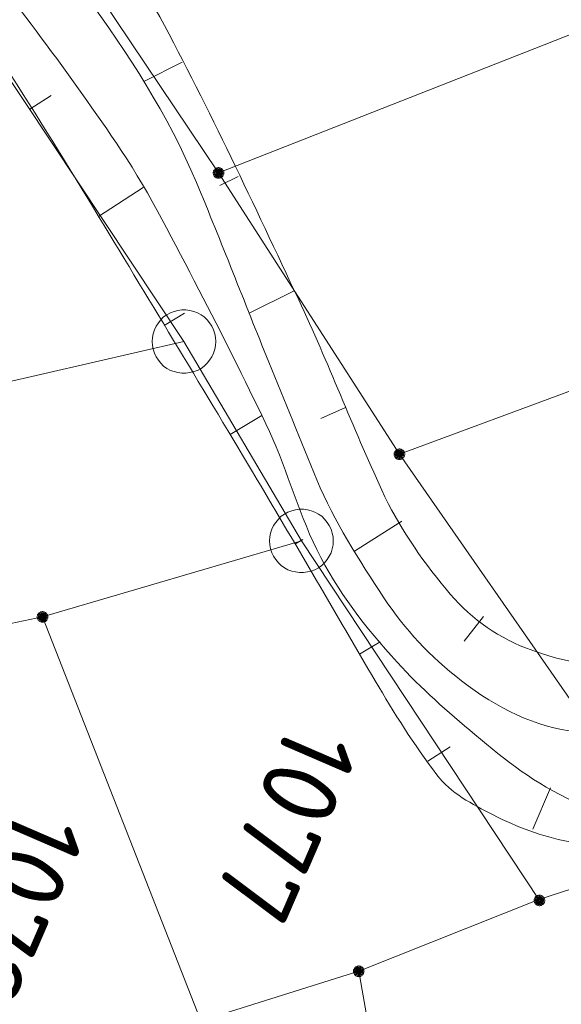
# Model space of a CAD drawing. Header units: metres. Extents: x 3425540 to 3446143, y 5432760 to 5444637.
# Tile 452 of 656: x 3436823 to 3436835, y 5443385 to 5443409. Entities that reach past the tile are written whole.
import ezdxf
from ezdxf.enums import TextEntityAlignment as Align

# ---------------------------------------------------------------- set-up
doc = ezdxf.new("R2010")
doc.units = ezdxf.units.M
doc.layers.add('B_Böschung', color=9, linetype='Continuous', lineweight=18)
doc.layers.add('B_Flurgrenzen', color=9, linetype='Continuous', lineweight=18)
doc.styles.get("Standard").update_dxf_attribs({"font": 'isocpeur.ttf'})

msp = doc.modelspace()

# ---------------------------------------------------------------- linework, layer by layer
at = {"layer": 'B_Böschung'}
for p, q in [((3436826.537, 5443407.655), (3436825.635, 5443407.202)), ((3436822.949, 5443406.546), (3436823.453, 5443406.871)), ((3436827.858, 5443404.962), (3436827.425, 5443404.749)), ((3436824.572, 5443404.023), (3436825.624, 5443404.7)), ((3436829.18, 5443402.269), (3436828.118, 5443401.747)), ((3436826.12, 5443401.453), (3436826.595, 5443401.741)), ((3436830.39, 5443399.524), (3436829.807, 5443399.266)), ((3436827.667, 5443398.883), (3436828.416, 5443399.334)), ((3436831.716, 5443396.842), (3436830.596, 5443396.141)), ((3436829.197, 5443396.302), (3436829.383, 5443396.412)), ((3436833.635, 5443394.595), (3436833.178, 5443394.02)), ((3436830.715, 5443393.714), (3436831.206, 5443394.003)), ((3436832.329, 5443391.187), (3436832.853, 5443391.527)), ((3436834.798, 5443389.591), (3436835.214, 5443390.56))]:
    msp.add_line(p, q, dxfattribs=at)
for points, knots in [([(3436811.409, 5443426.081), (3436812.093, 5443425.373), (3436812.776, 5443424.665), (3436813.46, 5443423.956), (3436815.188, 5443422.165), (3436816.875, 5443420.334), (3436818.592, 5443418.533), (3436819.363, 5443417.724), (3436820.352, 5443417.143), (3436821.092, 5443416.295), (3436821.86, 5443415.415), (3436822.482, 5443414.435), (3436823.111, 5443413.455), (3436824.113, 5443411.894), (3436825.134, 5443410.356), (3436826.013, 5443408.722), (3436827.188, 5443406.538), (3436828.23, 5443404.296), (3436829.284, 5443402.057), (3436829.978, 5443400.583), (3436830.556, 5443399.061), (3436831.24, 5443397.576), (3436831.629, 5443396.731), (3436832.143, 5443395.987), (3436832.754, 5443395.242), (3436833.269, 5443394.614), (3436833.873, 5443394.154), (3436834.646, 5443393.853), (3436835.589, 5443393.486), (3436836.544, 5443393.336), (3436837.485, 5443393.475), (3436838.974, 5443393.696), (3436840.456, 5443394.038), (3436841.95, 5443394.241), (3436843.376, 5443394.436), (3436844.809, 5443394.625), (3436846.239, 5443394.809), (3436847.077, 5443394.917), (3436847.925, 5443394.927), (3436848.763, 5443395.062), (3436850.191, 5443395.293), (3436851.458, 5443396.081), (3436852.737, 5443396.765), (3436855.167, 5443398.066), (3436857.239, 5443399.97), (3436859.778, 5443400.997), (3436863.952, 5443402.686), (3436868.138, 5443404.343), (3436872.331, 5443405.982), (3436877.639, 5443408.058), (3436882.943, 5443410.14), (3436888.256, 5443412.203), (3436890.582, 5443413.107), (3436892.922, 5443413.974), (3436895.258, 5443414.853), (3436896.988, 5443415.504), (3436898.824, 5443415.885), (3436900.494, 5443416.683), (3436902.584, 5443417.683), (3436904.618, 5443418.781), (3436906.676, 5443419.839), (3436908.424, 5443420.738), (3436910.157, 5443421.66), (3436911.912, 5443422.552), (3436913.455, 5443423.337), (3436915.149, 5443423.782), (3436916.832, 5443424.193), (3436918.73, 5443424.657), (3436920.667, 5443424.903), (3436922.573, 5443425.329), (3436924.809, 5443425.829), (3436927.012, 5443426.372), (3436929.176, 5443427.212), (3436930.896, 5443427.88), (3436932.304, 5443429.037), (3436933.718, 5443430.241), (3436935.406, 5443431.678), (3436937.158, 5443433.04), (3436938.26, 5443434.911), (3436938.954, 5443436.089), (3436939.648, 5443437.267), (3436940.342, 5443438.445)], [0, 0, 0, 0, 0.018751, 0.018751, 0.018751, 0.066154, 0.066154, 0.066154, 0.087458, 0.087458, 0.087458, 0.109581, 0.109581, 0.109581, 0.144829, 0.144829, 0.144829, 0.191967, 0.191967, 0.191967, 0.223009, 0.223009, 0.223009, 0.240672, 0.240672, 0.240672, 0.255574, 0.255574, 0.255574, 0.273758, 0.273758, 0.273758, 0.30252, 0.30252, 0.30252, 0.329988, 0.329988, 0.329988, 0.346093, 0.346093, 0.346093, 0.373543, 0.373543, 0.373543, 0.4257, 0.4257, 0.4257, 0.511453, 0.511453, 0.511453, 0.620001, 0.620001, 0.620001, 0.667534, 0.667534, 0.667534, 0.702749, 0.702749, 0.702749, 0.746818, 0.746818, 0.746818, 0.784258, 0.784258, 0.784258, 0.817187, 0.817187, 0.817187, 0.854343, 0.854343, 0.854343, 0.897937, 0.897937, 0.897937, 0.932598, 0.932598, 0.932598, 0.973958, 0.973958, 0.973958, 1, 1, 1, 1]), ([(3436810.916, 5443424.825), (3436812.577, 5443423.08), (3436814.239, 5443421.334), (3436815.9, 5443419.588), (3436817.755, 5443417.639), (3436819.346, 5443415.466), (3436821.009, 5443413.34), (3436823.14, 5443410.616), (3436825.541, 5443408.005), (3436826.876, 5443404.821), (3436827.464, 5443403.418), (3436828.007, 5443402.001), (3436828.579, 5443400.593), (3436828.956, 5443399.667), (3436829.333, 5443398.741), (3436829.715, 5443397.816), (3436830.121, 5443396.832), (3436830.699, 5443395.944), (3436831.292, 5443395.04), (3436831.789, 5443394.282), (3436832.368, 5443393.669), (3436833.121, 5443393.083), (3436833.955, 5443392.435), (3436834.857, 5443391.992), (3436835.834, 5443391.884), (3436837.146, 5443391.74), (3436838.513, 5443391.873), (3436839.808, 5443392.137), (3436841.504, 5443392.484), (3436843.152, 5443393.16), (3436844.854, 5443393.462), (3436846.112, 5443393.686), (3436847.433, 5443393.481), (3436848.702, 5443393.714), (3436849.99, 5443393.951), (3436851.256, 5443394.318), (3436852.407, 5443394.979), (3436853.919, 5443395.848), (3436855.223, 5443396.943), (3436856.696, 5443397.819), (3436857.731, 5443398.435), (3436858.734, 5443399.128), (3436859.85, 5443399.586), (3436868.457, 5443403.123), (3436877.129, 5443406.435), (3436885.815, 5443409.74), (3436890.25, 5443411.428), (3436894.691, 5443413.1), (3436899.126, 5443414.788), (3436902.25, 5443415.978), (3436905.412, 5443417.07), (3436908.445, 5443418.493), (3436909.529, 5443419.002), (3436910.551, 5443419.624), (3436911.599, 5443420.197), (3436912.846, 5443420.879), (3436914.061, 5443421.603), (3436915.321, 5443422.28), (3436916.176, 5443422.74), (3436917.143, 5443422.935), (3436918.096, 5443423.1), (3436919.491, 5443423.342), (3436920.927, 5443423.187), (3436922.323, 5443423.416), (3436924.056, 5443423.701), (3436925.766, 5443424.063), (3436927.418, 5443424.74), (3436928.87, 5443425.336), (3436930.185, 5443426.084), (3436931.519, 5443426.886), (3436932.643, 5443427.563), (3436933.724, 5443428.248), (3436934.736, 5443429.094), (3436936.022, 5443430.17), (3436937.193, 5443431.36), (3436938.079, 5443432.755), (3436939.215, 5443434.543), (3436940.35, 5443436.331), (3436941.486, 5443438.119)], [0, 0, 0, 0, 0.045184, 0.045184, 0.045184, 0.095626, 0.095626, 0.095626, 0.160273, 0.160273, 0.160273, 0.188761, 0.188761, 0.188761, 0.207513, 0.207513, 0.207513, 0.227466, 0.227466, 0.227466, 0.244207, 0.244207, 0.244207, 0.262745, 0.262745, 0.262745, 0.287633, 0.287633, 0.287633, 0.320239, 0.320239, 0.320239, 0.344339, 0.344339, 0.344339, 0.368808, 0.368808, 0.368808, 0.400957, 0.400957, 0.400957, 0.423552, 0.423552, 0.423552, 0.597797, 0.597797, 0.597797, 0.68677, 0.68677, 0.68677, 0.749447, 0.749447, 0.749447, 0.771852, 0.771852, 0.771852, 0.798509, 0.798509, 0.798509, 0.816594, 0.816594, 0.816594, 0.843086, 0.843086, 0.843086, 0.875986, 0.875986, 0.875986, 0.904914, 0.904914, 0.904914, 0.9293, 0.9293, 0.9293, 0.960285, 0.960285, 0.960285, 1, 1, 1, 1]), ([(3436810.472, 5443424.084), (3436812.238, 5443422.017), (3436814.003, 5443419.949), (3436815.769, 5443417.881), (3436817.706, 5443415.613), (3436819.444, 5443413.184), (3436821.257, 5443410.814), (3436822.574, 5443409.093), (3436823.901, 5443407.386), (3436825.105, 5443405.576), (3436825.801, 5443404.53), (3436826.354, 5443403.406), (3436826.935, 5443402.294), (3436827.48, 5443401.251), (3436828, 5443400.197), (3436828.512, 5443399.139), (3436828.976, 5443398.18), (3436829.239, 5443397.138), (3436829.71, 5443396.173), (3436830.19, 5443395.191), (3436830.861, 5443394.337), (3436831.603, 5443393.523), (3436832.173, 5443392.898), (3436832.783, 5443392.362), (3436833.432, 5443391.819), (3436834.163, 5443391.207), (3436834.842, 5443390.658), (3436835.766, 5443390.241), (3436836.289, 5443390.005), (3436836.816, 5443389.972), (3436837.343, 5443389.989), (3436837.932, 5443390.008), (3436838.524, 5443390.051), (3436839.11, 5443390.241), (3436840.002, 5443390.531), (3436840.776, 5443390.952), (3436841.633, 5443391.251), (3436842.401, 5443391.519), (3436843.174, 5443391.767), (3436843.967, 5443391.945), (3436844.542, 5443392.074), (3436845.156, 5443391.888), (3436845.733, 5443392.008), (3436846.698, 5443392.209), (3436847.643, 5443392.478), (3436848.572, 5443392.828), (3436849.854, 5443393.312), (3436851.117, 5443393.792), (3436852.334, 5443394.406), (3436853.429, 5443394.959), (3436854.46, 5443395.622), (3436855.552, 5443396.174), (3436856.945, 5443396.879), (3436858.335, 5443397.594), (3436859.778, 5443398.193), (3436862.16, 5443399.183), (3436864.585, 5443400.056), (3436866.97, 5443401.033), (3436870.406, 5443402.441), (3436873.808, 5443403.931), (3436877.252, 5443405.324), (3436879.85, 5443406.375), (3436882.46, 5443407.402), (3436885.118, 5443408.29), (3436886.966, 5443408.907), (3436888.819, 5443409.508), (3436890.669, 5443410.12), (3436891.679, 5443410.454), (3436892.689, 5443410.79), (3436893.697, 5443411.13), (3436894.686, 5443411.464), (3436895.551, 5443412.109), (3436896.536, 5443412.455), (3436897.709, 5443412.867), (3436898.889, 5443413.262), (3436900.069, 5443413.654), (3436900.971, 5443413.954), (3436901.881, 5443414.23), (3436902.781, 5443414.537), (3436904.079, 5443414.98), (3436905.31, 5443415.586), (3436906.551, 5443416.175), (3436907.99, 5443416.859), (3436909.403, 5443417.583), (3436910.778, 5443418.384), (3436911.762, 5443418.957), (3436912.648, 5443419.675), (3436913.616, 5443420.277), (3436914.145, 5443420.606), (3436914.679, 5443420.908), (3436915.257, 5443421.161), (3436916.273, 5443421.606), (3436917.33, 5443421.877), (3436918.411, 5443422.044), (3436919.625, 5443422.232), (3436920.857, 5443422.236), (3436922.069, 5443422.423), (3436923.479, 5443422.641), (3436924.875, 5443422.92), (3436926.271, 5443423.239), (3436927.767, 5443423.582), (3436929.211, 5443424.037), (3436930.624, 5443424.69), (3436932.051, 5443425.35), (3436933.281, 5443426.256), (3436934.472, 5443427.278), (3436935.595, 5443428.242), (3436936.717, 5443429.183), (3436937.563, 5443430.37), (3436938.762, 5443432.053), (3436939.96, 5443433.736), (3436941.159, 5443435.419)], [0, 0, 0, 0, 0.051118, 0.051118, 0.051118, 0.107191, 0.107191, 0.107191, 0.147922, 0.147922, 0.147922, 0.17147, 0.17147, 0.17147, 0.193575, 0.193575, 0.193575, 0.213621, 0.213621, 0.213621, 0.23403, 0.23403, 0.23403, 0.249695, 0.249695, 0.249695, 0.267351, 0.267351, 0.267351, 0.277359, 0.277359, 0.277359, 0.288545, 0.288545, 0.288545, 0.305575, 0.305575, 0.305575, 0.320835, 0.320835, 0.320835, 0.331909, 0.331909, 0.331909, 0.350428, 0.350428, 0.350428, 0.375993, 0.375993, 0.375993, 0.399003, 0.399003, 0.399003, 0.428354, 0.428354, 0.428354, 0.476811, 0.476811, 0.476811, 0.546632, 0.546632, 0.546632, 0.599315, 0.599315, 0.599315, 0.635943, 0.635943, 0.635943, 0.655947, 0.655947, 0.655947, 0.67558, 0.67558, 0.67558, 0.698961, 0.698961, 0.698961, 0.716835, 0.716835, 0.716835, 0.742594, 0.742594, 0.742594, 0.772483, 0.772483, 0.772483, 0.793862, 0.793862, 0.793862, 0.805543, 0.805543, 0.805543, 0.826068, 0.826068, 0.826068, 0.849115, 0.849115, 0.849115, 0.87594, 0.87594, 0.87594, 0.904694, 0.904694, 0.904694, 0.933756, 0.933756, 0.933756, 0.961154, 0.961154, 0.961154, 1, 1, 1, 1]), ([(3436810.018, 5443423.047), (3436812.121, 5443420.628), (3436814.224, 5443418.209), (3436816.327, 5443415.79), (3436817.644, 5443414.276), (3436818.902, 5443412.709), (3436820.049, 5443411.057), (3436821.648, 5443408.756), (3436823.137, 5443406.391), (3436824.588, 5443403.998), (3436825.835, 5443401.94), (3436827.078, 5443399.881), (3436828.31, 5443397.814), (3436829.247, 5443396.243), (3436830.158, 5443394.658), (3436831.086, 5443393.081), (3436831.533, 5443392.322), (3436831.994, 5443391.587), (3436832.536, 5443390.872), (3436832.87, 5443390.432), (3436833.362, 5443390.182), (3436833.861, 5443389.926), (3436834.435, 5443389.632), (3436835.012, 5443389.423), (3436835.627, 5443389.295), (3436836.372, 5443389.14), (3436837.167, 5443389.051), (3436837.898, 5443389.232), (3436839.451, 5443389.618), (3436840.937, 5443390.312), (3436842.503, 5443390.683), (3436843.659, 5443390.957), (3436844.816, 5443391.229), (3436845.973, 5443391.503), (3436846.941, 5443391.733), (3436847.924, 5443391.896), (3436848.875, 5443392.198), (3436850.298, 5443392.65), (3436851.606, 5443393.381), (3436852.975, 5443393.964), (3436854.607, 5443394.659), (3436856.24, 5443395.352), (3436857.871, 5443396.049), (3436860.989, 5443397.381), (3436864.096, 5443398.738), (3436867.207, 5443400.087), (3436869.495, 5443401.08), (3436871.708, 5443402.236), (3436874.02, 5443403.18), (3436876.516, 5443404.2), (3436879.095, 5443404.987), (3436881.653, 5443405.83), (3436884.546, 5443406.784), (3436887.495, 5443407.567), (3436890.358, 5443408.607), (3436892.404, 5443409.351), (3436894.423, 5443410.168), (3436896.459, 5443410.937), (3436898.954, 5443411.88), (3436901.48, 5443412.739), (3436903.966, 5443413.714), (3436905.85, 5443414.453), (3436907.604, 5443415.475), (3436909.391, 5443416.427), (3436910.415, 5443416.973), (3436911.424, 5443417.539), (3436912.419, 5443418.131), (3436913.143, 5443418.562), (3436913.78, 5443419.117), (3436914.494, 5443419.575), (3436915.37, 5443420.138), (3436916.256, 5443420.706), (3436917.269, 5443420.963), (3436918.457, 5443421.265), (3436919.659, 5443421.39), (3436920.865, 5443421.531), (3436922.356, 5443421.705), (3436923.86, 5443421.738), (3436925.344, 5443421.973), (3436926.064, 5443422.087), (3436926.764, 5443422.291), (3436927.471, 5443422.474), (3436929.033, 5443422.879), (3436930.575, 5443423.281), (3436932.076, 5443423.926), (3436933.382, 5443424.488), (3436934.445, 5443425.421), (3436935.482, 5443426.387), (3436936.263, 5443427.115), (3436936.983, 5443427.862), (3436937.69, 5443428.658), (3436938.543, 5443429.619), (3436939.554, 5443430.504), (3436940.024, 5443431.689), (3436940.508, 5443432.909), (3436940.991, 5443434.129), (3436941.475, 5443435.349)], [0, 0, 0, 0, 0.05966, 0.05966, 0.05966, 0.097017, 0.097017, 0.097017, 0.149086, 0.149086, 0.149086, 0.193866, 0.193866, 0.193866, 0.227909, 0.227909, 0.227909, 0.244303, 0.244303, 0.244303, 0.254404, 0.254404, 0.254404, 0.266039, 0.266039, 0.266039, 0.280134, 0.280134, 0.280134, 0.31009, 0.31009, 0.31009, 0.332211, 0.332211, 0.332211, 0.350725, 0.350725, 0.350725, 0.378422, 0.378422, 0.378422, 0.411438, 0.411438, 0.411438, 0.474547, 0.474547, 0.474547, 0.520968, 0.520968, 0.520968, 0.571098, 0.571098, 0.571098, 0.627788, 0.627788, 0.627788, 0.668307, 0.668307, 0.668307, 0.717966, 0.717966, 0.717966, 0.755599, 0.755599, 0.755599, 0.777156, 0.777156, 0.777156, 0.79284, 0.79284, 0.79284, 0.81209, 0.81209, 0.81209, 0.834678, 0.834678, 0.834678, 0.862601, 0.862601, 0.862601, 0.876159, 0.876159, 0.876159, 0.906116, 0.906116, 0.906116, 0.932187, 0.932187, 0.932187, 0.951839, 0.951839, 0.951839, 0.975573, 0.975573, 0.975573, 1, 1, 1, 1])]:
    msp.add_open_spline(points, degree=3, knots=knots, dxfattribs=at)
at = {"layer": 'B_Flurgrenzen'}
for p, q in [((3436827.397, 5443405.047), (3436940.559, 5443449.578)), ((3436944.106, 5443440.228), (3436831.656, 5443398.42)), ((3436823.36, 5443411.071), (3436827.397, 5443405.047)), ((3436821.668, 5443408.468), (3436826.582, 5443401.076)), ((3436827.397, 5443405.047), (3436831.656, 5443398.42)), ((3436814.488, 5443398.309), (3436826.582, 5443401.076)), ((3436826.582, 5443401.076), (3436829.349, 5443396.379)), ((3436831.656, 5443398.42), (3436837.068, 5443390.643)), ((3436823.253, 5443394.588), (3436829.349, 5443396.379)), ((3436829.349, 5443396.379), (3436834.953, 5443387.911)), ((3436816.251, 5443393.119), (3436823.253, 5443394.588)), ((3436823.253, 5443394.588), (3436826.982, 5443385.075)), ((3436834.941, 5443387.929), (3436837.801, 5443388.865)), ((3436830.698, 5443386.241), (3436834.941, 5443387.929)), ((3436826.982, 5443385.075), (3436830.698, 5443386.241)), ((3436830.698, 5443386.241), (3436831.371, 5443382.483))]:
    msp.add_line(p, q, dxfattribs=at)
for points in [[(3436827.522, 5443405.047), (3436827.521, 5443405.063), (3436827.518, 5443405.078), (3436827.513, 5443405.093), (3436827.506, 5443405.107), (3436827.498, 5443405.121), (3436827.489, 5443405.133), (3436827.477, 5443405.143), (3436827.464, 5443405.152), (3436827.45, 5443405.16), (3436827.435, 5443405.166), (3436827.421, 5443405.17), (3436827.405, 5443405.172), (3436827.389, 5443405.172), (3436827.373, 5443405.17), (3436827.359, 5443405.166), (3436827.344, 5443405.16), (3436827.33, 5443405.152), (3436827.317, 5443405.143), (3436827.305, 5443405.133), (3436827.296, 5443405.121), (3436827.288, 5443405.107), (3436827.281, 5443405.093), (3436827.276, 5443405.078), (3436827.273, 5443405.063), (3436827.272, 5443405.047), (3436827.273, 5443405.031), (3436827.276, 5443405.016), (3436827.281, 5443405.001), (3436827.288, 5443404.987), (3436827.296, 5443404.973), (3436827.305, 5443404.961), (3436827.317, 5443404.951), (3436827.33, 5443404.942), (3436827.344, 5443404.934), (3436827.359, 5443404.928), (3436827.373, 5443404.924), (3436827.389, 5443404.922), (3436827.405, 5443404.922), (3436827.421, 5443404.924), (3436827.435, 5443404.928), (3436827.45, 5443404.934), (3436827.464, 5443404.942), (3436827.477, 5443404.951), (3436827.489, 5443404.961), (3436827.498, 5443404.973), (3436827.506, 5443404.987), (3436827.513, 5443405.001), (3436827.518, 5443405.016), (3436827.521, 5443405.031), (3436827.522, 5443405.047)], [(3436827.497, 5443405.047), (3436827.496, 5443405.061), (3436827.493, 5443405.075), (3436827.489, 5443405.087), (3436827.483, 5443405.1), (3436827.474, 5443405.112), (3436827.464, 5443405.122), (3436827.453, 5443405.131), (3436827.441, 5443405.138), (3436827.428, 5443405.142), (3436827.415, 5443405.145), (3436827.401, 5443405.147), (3436827.386, 5443405.146), (3436827.372, 5443405.144), (3436827.36, 5443405.141), (3436827.347, 5443405.134), (3436827.335, 5443405.126), (3436827.325, 5443405.117), (3436827.315, 5443405.106), (3436827.308, 5443405.094), (3436827.303, 5443405.081), (3436827.299, 5443405.068), (3436827.297, 5443405.054), (3436827.297, 5443405.04), (3436827.299, 5443405.026), (3436827.303, 5443405.013), (3436827.308, 5443405), (3436827.315, 5443404.988), (3436827.325, 5443404.977), (3436827.335, 5443404.968), (3436827.347, 5443404.96), (3436827.36, 5443404.953), (3436827.372, 5443404.95), (3436827.386, 5443404.948), (3436827.401, 5443404.947), (3436827.415, 5443404.949), (3436827.428, 5443404.952), (3436827.441, 5443404.956), (3436827.453, 5443404.963), (3436827.464, 5443404.972), (3436827.474, 5443404.982), (3436827.483, 5443404.994), (3436827.489, 5443405.007), (3436827.493, 5443405.019), (3436827.496, 5443405.033), (3436827.497, 5443405.047)], [(3436827.473, 5443405.047), (3436827.472, 5443405.059), (3436827.469, 5443405.071), (3436827.464, 5443405.082), (3436827.458, 5443405.092), (3436827.449, 5443405.102), (3436827.44, 5443405.109), (3436827.429, 5443405.116), (3436827.418, 5443405.12), (3436827.406, 5443405.122), (3436827.394, 5443405.123), (3436827.382, 5443405.121), (3436827.37, 5443405.118), (3436827.36, 5443405.113), (3436827.349, 5443405.106), (3436827.34, 5443405.097), (3436827.333, 5443405.087), (3436827.327, 5443405.077), (3436827.323, 5443405.065), (3436827.321, 5443405.053), (3436827.321, 5443405.041), (3436827.323, 5443405.029), (3436827.327, 5443405.017), (3436827.333, 5443405.007), (3436827.34, 5443404.997), (3436827.349, 5443404.988), (3436827.359, 5443404.981), (3436827.37, 5443404.976), (3436827.382, 5443404.973), (3436827.394, 5443404.971), (3436827.406, 5443404.972), (3436827.418, 5443404.974), (3436827.429, 5443404.978), (3436827.44, 5443404.985), (3436827.449, 5443404.992), (3436827.458, 5443405.002), (3436827.464, 5443405.012), (3436827.469, 5443405.023), (3436827.472, 5443405.035), (3436827.473, 5443405.047)], [(3436827.448, 5443405.047), (3436827.447, 5443405.057), (3436827.444, 5443405.067), (3436827.439, 5443405.076), (3436827.433, 5443405.083), (3436827.426, 5443405.089), (3436827.417, 5443405.094), (3436827.407, 5443405.097), (3436827.397, 5443405.098), (3436827.387, 5443405.097), (3436827.377, 5443405.094), (3436827.368, 5443405.089), (3436827.361, 5443405.083), (3436827.355, 5443405.076), (3436827.35, 5443405.067), (3436827.347, 5443405.057), (3436827.346, 5443405.047), (3436827.347, 5443405.037), (3436827.35, 5443405.027), (3436827.355, 5443405.018), (3436827.361, 5443405.011), (3436827.368, 5443405.005), (3436827.377, 5443405), (3436827.387, 5443404.997), (3436827.397, 5443404.996), (3436827.407, 5443404.997), (3436827.417, 5443405), (3436827.426, 5443405.005), (3436827.433, 5443405.011), (3436827.439, 5443405.018), (3436827.444, 5443405.027), (3436827.447, 5443405.037), (3436827.448, 5443405.047)], [(3436827.424, 5443405.047), (3436827.423, 5443405.054), (3436827.42, 5443405.061), (3436827.415, 5443405.067), (3436827.409, 5443405.071), (3436827.402, 5443405.073), (3436827.395, 5443405.074), (3436827.388, 5443405.072), (3436827.381, 5443405.069), (3436827.376, 5443405.064), (3436827.372, 5443405.058), (3436827.37, 5443405.051), (3436827.37, 5443405.043), (3436827.372, 5443405.036), (3436827.376, 5443405.03), (3436827.381, 5443405.025), (3436827.388, 5443405.022), (3436827.395, 5443405.02), (3436827.402, 5443405.021), (3436827.409, 5443405.023), (3436827.415, 5443405.027), (3436827.42, 5443405.033), (3436827.423, 5443405.04), (3436827.424, 5443405.047)], [(3436827.332, 5443401.076), (3436827.326, 5443401.17), (3436827.308, 5443401.259), (3436827.279, 5443401.354), (3436827.238, 5443401.436), (3436827.184, 5443401.513), (3436827.125, 5443401.59), (3436827.06, 5443401.655), (3436826.984, 5443401.708), (3436826.901, 5443401.755), (3436826.812, 5443401.785), (3436826.724, 5443401.808), (3436826.629, 5443401.82), (3436826.535, 5443401.82), (3436826.44, 5443401.808), (3436826.352, 5443401.785), (3436826.263, 5443401.755), (3436826.18, 5443401.708), (3436826.104, 5443401.655), (3436826.039, 5443401.59), (3436825.98, 5443401.513), (3436825.926, 5443401.436), (3436825.885, 5443401.354), (3436825.856, 5443401.259), (3436825.838, 5443401.17), (3436825.832, 5443401.076), (3436825.838, 5443400.982), (3436825.856, 5443400.893), (3436825.885, 5443400.798), (3436825.926, 5443400.716), (3436825.98, 5443400.639), (3436826.039, 5443400.562), (3436826.104, 5443400.497), (3436826.18, 5443400.444), (3436826.263, 5443400.397), (3436826.352, 5443400.367), (3436826.44, 5443400.344), (3436826.535, 5443400.332), (3436826.629, 5443400.332), (3436826.724, 5443400.344), (3436826.812, 5443400.367), (3436826.901, 5443400.397), (3436826.984, 5443400.444), (3436827.06, 5443400.497), (3436827.125, 5443400.562), (3436827.184, 5443400.639), (3436827.238, 5443400.716), (3436827.279, 5443400.798), (3436827.308, 5443400.893), (3436827.326, 5443400.982), (3436827.332, 5443401.076)], [(3436831.781, 5443398.42), (3436831.78, 5443398.436), (3436831.777, 5443398.451), (3436831.772, 5443398.466), (3436831.765, 5443398.48), (3436831.757, 5443398.494), (3436831.748, 5443398.506), (3436831.736, 5443398.516), (3436831.723, 5443398.525), (3436831.709, 5443398.533), (3436831.694, 5443398.539), (3436831.68, 5443398.543), (3436831.664, 5443398.545), (3436831.648, 5443398.545), (3436831.632, 5443398.543), (3436831.618, 5443398.539), (3436831.603, 5443398.533), (3436831.589, 5443398.525), (3436831.576, 5443398.516), (3436831.564, 5443398.506), (3436831.555, 5443398.494), (3436831.547, 5443398.48), (3436831.54, 5443398.466), (3436831.535, 5443398.451), (3436831.532, 5443398.436), (3436831.531, 5443398.42), (3436831.532, 5443398.404), (3436831.535, 5443398.389), (3436831.54, 5443398.374), (3436831.547, 5443398.36), (3436831.555, 5443398.346), (3436831.564, 5443398.334), (3436831.576, 5443398.324), (3436831.589, 5443398.315), (3436831.603, 5443398.307), (3436831.618, 5443398.301), (3436831.632, 5443398.297), (3436831.648, 5443398.295), (3436831.664, 5443398.295), (3436831.68, 5443398.297), (3436831.694, 5443398.301), (3436831.709, 5443398.307), (3436831.723, 5443398.315), (3436831.736, 5443398.324), (3436831.748, 5443398.334), (3436831.757, 5443398.346), (3436831.765, 5443398.36), (3436831.772, 5443398.374), (3436831.777, 5443398.389), (3436831.78, 5443398.404), (3436831.781, 5443398.42)], [(3436831.756, 5443398.42), (3436831.755, 5443398.434), (3436831.752, 5443398.448), (3436831.748, 5443398.46), (3436831.742, 5443398.473), (3436831.733, 5443398.485), (3436831.723, 5443398.495), (3436831.712, 5443398.504), (3436831.7, 5443398.511), (3436831.687, 5443398.515), (3436831.674, 5443398.518), (3436831.66, 5443398.52), (3436831.645, 5443398.519), (3436831.631, 5443398.517), (3436831.619, 5443398.514), (3436831.606, 5443398.507), (3436831.594, 5443398.499), (3436831.584, 5443398.49), (3436831.574, 5443398.479), (3436831.567, 5443398.467), (3436831.562, 5443398.454), (3436831.558, 5443398.441), (3436831.556, 5443398.427), (3436831.556, 5443398.413), (3436831.558, 5443398.399), (3436831.562, 5443398.386), (3436831.567, 5443398.373), (3436831.574, 5443398.361), (3436831.584, 5443398.35), (3436831.594, 5443398.341), (3436831.606, 5443398.333), (3436831.619, 5443398.326), (3436831.631, 5443398.323), (3436831.645, 5443398.321), (3436831.66, 5443398.32), (3436831.674, 5443398.322), (3436831.687, 5443398.325), (3436831.7, 5443398.329), (3436831.712, 5443398.336), (3436831.723, 5443398.345), (3436831.733, 5443398.355), (3436831.742, 5443398.367), (3436831.748, 5443398.38), (3436831.752, 5443398.392), (3436831.755, 5443398.406), (3436831.756, 5443398.42)], [(3436831.732, 5443398.42), (3436831.731, 5443398.432), (3436831.728, 5443398.444), (3436831.723, 5443398.455), (3436831.717, 5443398.465), (3436831.708, 5443398.475), (3436831.699, 5443398.482), (3436831.688, 5443398.489), (3436831.677, 5443398.493), (3436831.665, 5443398.495), (3436831.653, 5443398.496), (3436831.641, 5443398.494), (3436831.629, 5443398.491), (3436831.619, 5443398.486), (3436831.608, 5443398.479), (3436831.599, 5443398.47), (3436831.592, 5443398.46), (3436831.586, 5443398.45), (3436831.582, 5443398.438), (3436831.58, 5443398.426), (3436831.58, 5443398.414), (3436831.582, 5443398.402), (3436831.586, 5443398.39), (3436831.592, 5443398.38), (3436831.599, 5443398.37), (3436831.608, 5443398.361), (3436831.618, 5443398.354), (3436831.629, 5443398.349), (3436831.641, 5443398.346), (3436831.653, 5443398.344), (3436831.665, 5443398.345), (3436831.677, 5443398.347), (3436831.688, 5443398.351), (3436831.699, 5443398.358), (3436831.708, 5443398.365), (3436831.717, 5443398.375), (3436831.723, 5443398.385), (3436831.728, 5443398.396), (3436831.731, 5443398.408), (3436831.732, 5443398.42)], [(3436831.707, 5443398.42), (3436831.706, 5443398.43), (3436831.703, 5443398.44), (3436831.698, 5443398.449), (3436831.692, 5443398.456), (3436831.685, 5443398.462), (3436831.676, 5443398.467), (3436831.666, 5443398.47), (3436831.656, 5443398.471), (3436831.646, 5443398.47), (3436831.636, 5443398.467), (3436831.627, 5443398.462), (3436831.62, 5443398.456), (3436831.614, 5443398.449), (3436831.609, 5443398.44), (3436831.606, 5443398.43), (3436831.605, 5443398.42), (3436831.606, 5443398.41), (3436831.609, 5443398.4), (3436831.614, 5443398.391), (3436831.62, 5443398.384), (3436831.627, 5443398.378), (3436831.636, 5443398.373), (3436831.646, 5443398.37), (3436831.656, 5443398.369), (3436831.666, 5443398.37), (3436831.676, 5443398.373), (3436831.685, 5443398.378), (3436831.692, 5443398.384), (3436831.698, 5443398.391), (3436831.703, 5443398.4), (3436831.706, 5443398.41), (3436831.707, 5443398.42)], [(3436831.683, 5443398.42), (3436831.682, 5443398.427), (3436831.679, 5443398.434), (3436831.674, 5443398.44), (3436831.668, 5443398.444), (3436831.661, 5443398.446), (3436831.654, 5443398.447), (3436831.647, 5443398.445), (3436831.64, 5443398.442), (3436831.635, 5443398.437), (3436831.631, 5443398.431), (3436831.629, 5443398.424), (3436831.629, 5443398.416), (3436831.631, 5443398.409), (3436831.635, 5443398.403), (3436831.64, 5443398.398), (3436831.647, 5443398.395), (3436831.654, 5443398.393), (3436831.661, 5443398.394), (3436831.668, 5443398.396), (3436831.674, 5443398.4), (3436831.679, 5443398.406), (3436831.682, 5443398.413), (3436831.683, 5443398.42)], [(3436830.099, 5443396.379), (3436830.093, 5443396.473), (3436830.075, 5443396.562), (3436830.046, 5443396.657), (3436830.005, 5443396.739), (3436829.951, 5443396.816), (3436829.892, 5443396.893), (3436829.827, 5443396.958), (3436829.751, 5443397.011), (3436829.668, 5443397.058), (3436829.579, 5443397.088), (3436829.491, 5443397.111), (3436829.396, 5443397.123), (3436829.302, 5443397.123), (3436829.207, 5443397.111), (3436829.119, 5443397.088), (3436829.03, 5443397.058), (3436828.947, 5443397.011), (3436828.871, 5443396.958), (3436828.806, 5443396.893), (3436828.747, 5443396.816), (3436828.693, 5443396.739), (3436828.652, 5443396.657), (3436828.623, 5443396.562), (3436828.605, 5443396.473), (3436828.599, 5443396.379), (3436828.605, 5443396.285), (3436828.623, 5443396.196), (3436828.652, 5443396.101), (3436828.693, 5443396.019), (3436828.747, 5443395.942), (3436828.806, 5443395.865), (3436828.871, 5443395.8), (3436828.947, 5443395.747), (3436829.03, 5443395.7), (3436829.119, 5443395.67), (3436829.207, 5443395.647), (3436829.302, 5443395.635), (3436829.396, 5443395.635), (3436829.491, 5443395.647), (3436829.579, 5443395.67), (3436829.668, 5443395.7), (3436829.751, 5443395.747), (3436829.827, 5443395.8), (3436829.892, 5443395.865), (3436829.951, 5443395.942), (3436830.005, 5443396.019), (3436830.046, 5443396.101), (3436830.075, 5443396.196), (3436830.093, 5443396.285), (3436830.099, 5443396.379)], [(3436823.378, 5443394.588), (3436823.377, 5443394.604), (3436823.374, 5443394.619), (3436823.369, 5443394.634), (3436823.362, 5443394.648), (3436823.354, 5443394.662), (3436823.345, 5443394.674), (3436823.333, 5443394.684), (3436823.32, 5443394.693), (3436823.306, 5443394.701), (3436823.291, 5443394.707), (3436823.277, 5443394.711), (3436823.261, 5443394.713), (3436823.245, 5443394.713), (3436823.229, 5443394.711), (3436823.215, 5443394.707), (3436823.2, 5443394.701), (3436823.186, 5443394.693), (3436823.173, 5443394.684), (3436823.161, 5443394.674), (3436823.152, 5443394.662), (3436823.144, 5443394.648), (3436823.137, 5443394.634), (3436823.132, 5443394.619), (3436823.129, 5443394.604), (3436823.128, 5443394.588), (3436823.129, 5443394.572), (3436823.132, 5443394.557), (3436823.137, 5443394.542), (3436823.144, 5443394.528), (3436823.152, 5443394.514), (3436823.161, 5443394.502), (3436823.173, 5443394.492), (3436823.186, 5443394.483), (3436823.2, 5443394.475), (3436823.215, 5443394.469), (3436823.229, 5443394.465), (3436823.245, 5443394.463), (3436823.261, 5443394.463), (3436823.277, 5443394.465), (3436823.291, 5443394.469), (3436823.306, 5443394.475), (3436823.32, 5443394.483), (3436823.333, 5443394.492), (3436823.345, 5443394.502), (3436823.354, 5443394.514), (3436823.362, 5443394.528), (3436823.369, 5443394.542), (3436823.374, 5443394.557), (3436823.377, 5443394.572), (3436823.378, 5443394.588)], [(3436823.353, 5443394.588), (3436823.352, 5443394.602), (3436823.349, 5443394.616), (3436823.345, 5443394.628), (3436823.339, 5443394.641), (3436823.33, 5443394.653), (3436823.32, 5443394.663), (3436823.309, 5443394.672), (3436823.297, 5443394.679), (3436823.284, 5443394.683), (3436823.271, 5443394.686), (3436823.257, 5443394.688), (3436823.242, 5443394.687), (3436823.228, 5443394.685), (3436823.216, 5443394.682), (3436823.203, 5443394.675), (3436823.191, 5443394.667), (3436823.181, 5443394.658), (3436823.171, 5443394.647), (3436823.164, 5443394.635), (3436823.159, 5443394.622), (3436823.155, 5443394.609), (3436823.153, 5443394.595), (3436823.153, 5443394.581), (3436823.155, 5443394.567), (3436823.159, 5443394.554), (3436823.164, 5443394.541), (3436823.171, 5443394.529), (3436823.181, 5443394.518), (3436823.191, 5443394.509), (3436823.203, 5443394.501), (3436823.216, 5443394.494), (3436823.228, 5443394.491), (3436823.242, 5443394.489), (3436823.257, 5443394.488), (3436823.271, 5443394.49), (3436823.284, 5443394.493), (3436823.297, 5443394.497), (3436823.309, 5443394.504), (3436823.32, 5443394.513), (3436823.33, 5443394.523), (3436823.339, 5443394.535), (3436823.345, 5443394.548), (3436823.349, 5443394.56), (3436823.352, 5443394.574), (3436823.353, 5443394.588)], [(3436823.329, 5443394.588), (3436823.328, 5443394.6), (3436823.325, 5443394.612), (3436823.32, 5443394.623), (3436823.314, 5443394.633), (3436823.305, 5443394.643), (3436823.296, 5443394.65), (3436823.285, 5443394.657), (3436823.274, 5443394.661), (3436823.262, 5443394.663), (3436823.25, 5443394.664), (3436823.238, 5443394.662), (3436823.226, 5443394.659), (3436823.216, 5443394.654), (3436823.205, 5443394.647), (3436823.196, 5443394.638), (3436823.189, 5443394.628), (3436823.183, 5443394.618), (3436823.179, 5443394.606), (3436823.177, 5443394.594), (3436823.177, 5443394.582), (3436823.179, 5443394.57), (3436823.183, 5443394.558), (3436823.189, 5443394.548), (3436823.196, 5443394.538), (3436823.205, 5443394.529), (3436823.215, 5443394.522), (3436823.226, 5443394.517), (3436823.238, 5443394.514), (3436823.25, 5443394.512), (3436823.262, 5443394.513), (3436823.274, 5443394.515), (3436823.285, 5443394.519), (3436823.296, 5443394.526), (3436823.305, 5443394.533), (3436823.314, 5443394.543), (3436823.32, 5443394.553), (3436823.325, 5443394.564), (3436823.328, 5443394.576), (3436823.329, 5443394.588)], [(3436823.304, 5443394.588), (3436823.303, 5443394.598), (3436823.3, 5443394.608), (3436823.295, 5443394.617), (3436823.289, 5443394.624), (3436823.282, 5443394.63), (3436823.273, 5443394.635), (3436823.263, 5443394.638), (3436823.253, 5443394.639), (3436823.243, 5443394.638), (3436823.233, 5443394.635), (3436823.224, 5443394.63), (3436823.217, 5443394.624), (3436823.211, 5443394.617), (3436823.206, 5443394.608), (3436823.203, 5443394.598), (3436823.202, 5443394.588), (3436823.203, 5443394.578), (3436823.206, 5443394.568), (3436823.211, 5443394.559), (3436823.217, 5443394.552), (3436823.224, 5443394.546), (3436823.233, 5443394.541), (3436823.243, 5443394.538), (3436823.253, 5443394.537), (3436823.263, 5443394.538), (3436823.273, 5443394.541), (3436823.282, 5443394.546), (3436823.289, 5443394.552), (3436823.295, 5443394.559), (3436823.3, 5443394.568), (3436823.303, 5443394.578), (3436823.304, 5443394.588)], [(3436823.28, 5443394.588), (3436823.279, 5443394.595), (3436823.276, 5443394.602), (3436823.271, 5443394.608), (3436823.265, 5443394.612), (3436823.258, 5443394.614), (3436823.251, 5443394.615), (3436823.244, 5443394.613), (3436823.237, 5443394.61), (3436823.232, 5443394.605), (3436823.228, 5443394.599), (3436823.226, 5443394.592), (3436823.226, 5443394.584), (3436823.228, 5443394.577), (3436823.232, 5443394.571), (3436823.237, 5443394.566), (3436823.244, 5443394.563), (3436823.251, 5443394.561), (3436823.258, 5443394.562), (3436823.265, 5443394.564), (3436823.271, 5443394.568), (3436823.276, 5443394.574), (3436823.279, 5443394.581), (3436823.28, 5443394.588)], [(3436835.078, 5443387.911), (3436835.077, 5443387.927), (3436835.074, 5443387.942), (3436835.069, 5443387.957), (3436835.062, 5443387.971), (3436835.054, 5443387.985), (3436835.045, 5443387.997), (3436835.033, 5443388.007), (3436835.02, 5443388.016), (3436835.006, 5443388.024), (3436834.991, 5443388.03), (3436834.977, 5443388.034), (3436834.961, 5443388.036), (3436834.945, 5443388.036), (3436834.929, 5443388.034), (3436834.915, 5443388.03), (3436834.9, 5443388.024), (3436834.886, 5443388.016), (3436834.873, 5443388.007), (3436834.861, 5443387.997), (3436834.852, 5443387.985), (3436834.844, 5443387.971), (3436834.837, 5443387.957), (3436834.832, 5443387.942), (3436834.829, 5443387.927), (3436834.828, 5443387.911), (3436834.829, 5443387.895), (3436834.832, 5443387.88), (3436834.837, 5443387.865), (3436834.844, 5443387.851), (3436834.852, 5443387.837), (3436834.861, 5443387.825), (3436834.873, 5443387.815), (3436834.886, 5443387.806), (3436834.9, 5443387.798), (3436834.915, 5443387.792), (3436834.929, 5443387.788), (3436834.945, 5443387.786), (3436834.961, 5443387.786), (3436834.977, 5443387.788), (3436834.991, 5443387.792), (3436835.006, 5443387.798), (3436835.02, 5443387.806), (3436835.033, 5443387.815), (3436835.045, 5443387.825), (3436835.054, 5443387.837), (3436835.062, 5443387.851), (3436835.069, 5443387.865), (3436835.074, 5443387.88), (3436835.077, 5443387.895), (3436835.078, 5443387.911)], [(3436835.053, 5443387.911), (3436835.052, 5443387.925), (3436835.049, 5443387.939), (3436835.045, 5443387.951), (3436835.039, 5443387.964), (3436835.03, 5443387.976), (3436835.02, 5443387.986), (3436835.009, 5443387.995), (3436834.997, 5443388.002), (3436834.984, 5443388.006), (3436834.971, 5443388.009), (3436834.957, 5443388.011), (3436834.942, 5443388.01), (3436834.928, 5443388.008), (3436834.916, 5443388.005), (3436834.903, 5443387.998), (3436834.891, 5443387.99), (3436834.881, 5443387.981), (3436834.871, 5443387.97), (3436834.864, 5443387.958), (3436834.859, 5443387.945), (3436834.855, 5443387.932), (3436834.853, 5443387.918), (3436834.853, 5443387.904), (3436834.855, 5443387.89), (3436834.859, 5443387.877), (3436834.864, 5443387.864), (3436834.871, 5443387.852), (3436834.881, 5443387.841), (3436834.891, 5443387.832), (3436834.903, 5443387.824), (3436834.916, 5443387.817), (3436834.928, 5443387.814), (3436834.942, 5443387.812), (3436834.957, 5443387.811), (3436834.971, 5443387.813), (3436834.984, 5443387.816), (3436834.997, 5443387.82), (3436835.009, 5443387.827), (3436835.02, 5443387.836), (3436835.03, 5443387.846), (3436835.039, 5443387.858), (3436835.045, 5443387.871), (3436835.049, 5443387.883), (3436835.052, 5443387.897), (3436835.053, 5443387.911)], [(3436835.029, 5443387.911), (3436835.028, 5443387.923), (3436835.025, 5443387.935), (3436835.02, 5443387.946), (3436835.014, 5443387.956), (3436835.005, 5443387.966), (3436834.996, 5443387.973), (3436834.985, 5443387.98), (3436834.974, 5443387.984), (3436834.962, 5443387.986), (3436834.95, 5443387.987), (3436834.938, 5443387.985), (3436834.926, 5443387.982), (3436834.916, 5443387.977), (3436834.905, 5443387.97), (3436834.896, 5443387.961), (3436834.889, 5443387.951), (3436834.883, 5443387.941), (3436834.879, 5443387.929), (3436834.877, 5443387.917), (3436834.877, 5443387.905), (3436834.879, 5443387.893), (3436834.883, 5443387.881), (3436834.889, 5443387.871), (3436834.896, 5443387.861), (3436834.905, 5443387.852), (3436834.915, 5443387.845), (3436834.926, 5443387.84), (3436834.938, 5443387.837), (3436834.95, 5443387.835), (3436834.962, 5443387.836), (3436834.974, 5443387.838), (3436834.985, 5443387.842), (3436834.996, 5443387.849), (3436835.005, 5443387.856), (3436835.014, 5443387.866), (3436835.02, 5443387.876), (3436835.025, 5443387.887), (3436835.028, 5443387.899), (3436835.029, 5443387.911)], [(3436835.004, 5443387.911), (3436835.003, 5443387.921), (3436835, 5443387.931), (3436834.995, 5443387.94), (3436834.989, 5443387.947), (3436834.982, 5443387.953), (3436834.973, 5443387.958), (3436834.963, 5443387.961), (3436834.953, 5443387.962), (3436834.943, 5443387.961), (3436834.933, 5443387.958), (3436834.924, 5443387.953), (3436834.917, 5443387.947), (3436834.911, 5443387.94), (3436834.906, 5443387.931), (3436834.903, 5443387.921), (3436834.902, 5443387.911), (3436834.903, 5443387.901), (3436834.906, 5443387.891), (3436834.911, 5443387.882), (3436834.917, 5443387.875), (3436834.924, 5443387.869), (3436834.933, 5443387.864), (3436834.943, 5443387.861), (3436834.953, 5443387.86), (3436834.963, 5443387.861), (3436834.973, 5443387.864), (3436834.982, 5443387.869), (3436834.989, 5443387.875), (3436834.995, 5443387.882), (3436835, 5443387.891), (3436835.003, 5443387.901), (3436835.004, 5443387.911)], [(3436834.98, 5443387.911), (3436834.979, 5443387.918), (3436834.976, 5443387.925), (3436834.971, 5443387.931), (3436834.965, 5443387.935), (3436834.958, 5443387.937), (3436834.951, 5443387.938), (3436834.944, 5443387.936), (3436834.937, 5443387.933), (3436834.932, 5443387.928), (3436834.928, 5443387.922), (3436834.926, 5443387.915), (3436834.926, 5443387.907), (3436834.928, 5443387.9), (3436834.932, 5443387.894), (3436834.937, 5443387.889), (3436834.944, 5443387.886), (3436834.951, 5443387.884), (3436834.958, 5443387.885), (3436834.965, 5443387.887), (3436834.971, 5443387.891), (3436834.976, 5443387.897), (3436834.979, 5443387.904), (3436834.98, 5443387.911)], [(3436830.823, 5443386.241), (3436830.822, 5443386.257), (3436830.819, 5443386.272), (3436830.814, 5443386.287), (3436830.807, 5443386.301), (3436830.799, 5443386.315), (3436830.79, 5443386.327), (3436830.778, 5443386.337), (3436830.765, 5443386.346), (3436830.751, 5443386.354), (3436830.736, 5443386.36), (3436830.722, 5443386.364), (3436830.706, 5443386.366), (3436830.69, 5443386.366), (3436830.674, 5443386.364), (3436830.66, 5443386.36), (3436830.645, 5443386.354), (3436830.631, 5443386.346), (3436830.618, 5443386.337), (3436830.606, 5443386.327), (3436830.597, 5443386.315), (3436830.589, 5443386.301), (3436830.582, 5443386.287), (3436830.577, 5443386.272), (3436830.574, 5443386.257), (3436830.573, 5443386.241), (3436830.574, 5443386.225), (3436830.577, 5443386.21), (3436830.582, 5443386.195), (3436830.589, 5443386.181), (3436830.597, 5443386.167), (3436830.606, 5443386.155), (3436830.618, 5443386.145), (3436830.631, 5443386.136), (3436830.645, 5443386.128), (3436830.66, 5443386.122), (3436830.674, 5443386.118), (3436830.69, 5443386.116), (3436830.706, 5443386.116), (3436830.722, 5443386.118), (3436830.736, 5443386.122), (3436830.751, 5443386.128), (3436830.765, 5443386.136), (3436830.778, 5443386.145), (3436830.79, 5443386.155), (3436830.799, 5443386.167), (3436830.807, 5443386.181), (3436830.814, 5443386.195), (3436830.819, 5443386.21), (3436830.822, 5443386.225), (3436830.823, 5443386.241)], [(3436830.798, 5443386.241), (3436830.797, 5443386.255), (3436830.794, 5443386.269), (3436830.79, 5443386.281), (3436830.784, 5443386.294), (3436830.775, 5443386.306), (3436830.765, 5443386.316), (3436830.754, 5443386.325), (3436830.742, 5443386.332), (3436830.729, 5443386.336), (3436830.716, 5443386.339), (3436830.702, 5443386.341), (3436830.687, 5443386.34), (3436830.673, 5443386.338), (3436830.661, 5443386.335), (3436830.648, 5443386.328), (3436830.636, 5443386.32), (3436830.626, 5443386.311), (3436830.616, 5443386.3), (3436830.609, 5443386.288), (3436830.604, 5443386.275), (3436830.6, 5443386.262), (3436830.598, 5443386.248), (3436830.598, 5443386.234), (3436830.6, 5443386.22), (3436830.604, 5443386.207), (3436830.609, 5443386.194), (3436830.616, 5443386.182), (3436830.626, 5443386.171), (3436830.636, 5443386.162), (3436830.648, 5443386.154), (3436830.661, 5443386.147), (3436830.673, 5443386.144), (3436830.687, 5443386.142), (3436830.702, 5443386.141), (3436830.716, 5443386.143), (3436830.729, 5443386.146), (3436830.742, 5443386.15), (3436830.754, 5443386.157), (3436830.765, 5443386.166), (3436830.775, 5443386.176), (3436830.784, 5443386.188), (3436830.79, 5443386.201), (3436830.794, 5443386.213), (3436830.797, 5443386.227), (3436830.798, 5443386.241)], [(3436830.774, 5443386.241), (3436830.773, 5443386.253), (3436830.77, 5443386.265), (3436830.765, 5443386.276), (3436830.759, 5443386.286), (3436830.75, 5443386.296), (3436830.741, 5443386.303), (3436830.73, 5443386.31), (3436830.719, 5443386.314), (3436830.707, 5443386.316), (3436830.695, 5443386.317), (3436830.683, 5443386.315), (3436830.671, 5443386.312), (3436830.661, 5443386.307), (3436830.65, 5443386.3), (3436830.641, 5443386.291), (3436830.634, 5443386.281), (3436830.628, 5443386.271), (3436830.624, 5443386.259), (3436830.622, 5443386.247), (3436830.622, 5443386.235), (3436830.624, 5443386.223), (3436830.628, 5443386.211), (3436830.634, 5443386.201), (3436830.641, 5443386.191), (3436830.65, 5443386.182), (3436830.66, 5443386.175), (3436830.671, 5443386.17), (3436830.683, 5443386.167), (3436830.695, 5443386.165), (3436830.707, 5443386.166), (3436830.719, 5443386.168), (3436830.73, 5443386.172), (3436830.741, 5443386.179), (3436830.75, 5443386.186), (3436830.759, 5443386.196), (3436830.765, 5443386.206), (3436830.77, 5443386.217), (3436830.773, 5443386.229), (3436830.774, 5443386.241)], [(3436830.749, 5443386.241), (3436830.748, 5443386.251), (3436830.745, 5443386.261), (3436830.74, 5443386.27), (3436830.734, 5443386.277), (3436830.727, 5443386.283), (3436830.718, 5443386.288), (3436830.708, 5443386.291), (3436830.698, 5443386.292), (3436830.688, 5443386.291), (3436830.678, 5443386.288), (3436830.669, 5443386.283), (3436830.662, 5443386.277), (3436830.656, 5443386.27), (3436830.651, 5443386.261), (3436830.648, 5443386.251), (3436830.647, 5443386.241), (3436830.648, 5443386.231), (3436830.651, 5443386.221), (3436830.656, 5443386.212), (3436830.662, 5443386.205), (3436830.669, 5443386.199), (3436830.678, 5443386.194), (3436830.688, 5443386.191), (3436830.698, 5443386.19), (3436830.708, 5443386.191), (3436830.718, 5443386.194), (3436830.727, 5443386.199), (3436830.734, 5443386.205), (3436830.74, 5443386.212), (3436830.745, 5443386.221), (3436830.748, 5443386.231), (3436830.749, 5443386.241)], [(3436830.725, 5443386.241), (3436830.724, 5443386.248), (3436830.721, 5443386.255), (3436830.716, 5443386.261), (3436830.71, 5443386.265), (3436830.703, 5443386.267), (3436830.696, 5443386.268), (3436830.689, 5443386.266), (3436830.682, 5443386.263), (3436830.677, 5443386.258), (3436830.673, 5443386.252), (3436830.671, 5443386.245), (3436830.671, 5443386.237), (3436830.673, 5443386.23), (3436830.677, 5443386.224), (3436830.682, 5443386.219), (3436830.689, 5443386.216), (3436830.696, 5443386.214), (3436830.703, 5443386.215), (3436830.71, 5443386.217), (3436830.716, 5443386.221), (3436830.721, 5443386.227), (3436830.724, 5443386.234), (3436830.725, 5443386.241)]]:
    msp.add_lwpolyline(points, dxfattribs=at)

# ---------------------------------------------------------------- texts
msp.add_text('1077', height=1.8, rotation=246.6, dxfattribs=at).set_placement((3436828.988, 5443389.698), align=Align.MIDDLE)
msp.add_text('1072', height=1.8, rotation=246.6, dxfattribs=at).set_placement((3436821.746, 5443388.107), align=Align.CENTER)

doc.saveas('drawing.dxf')
